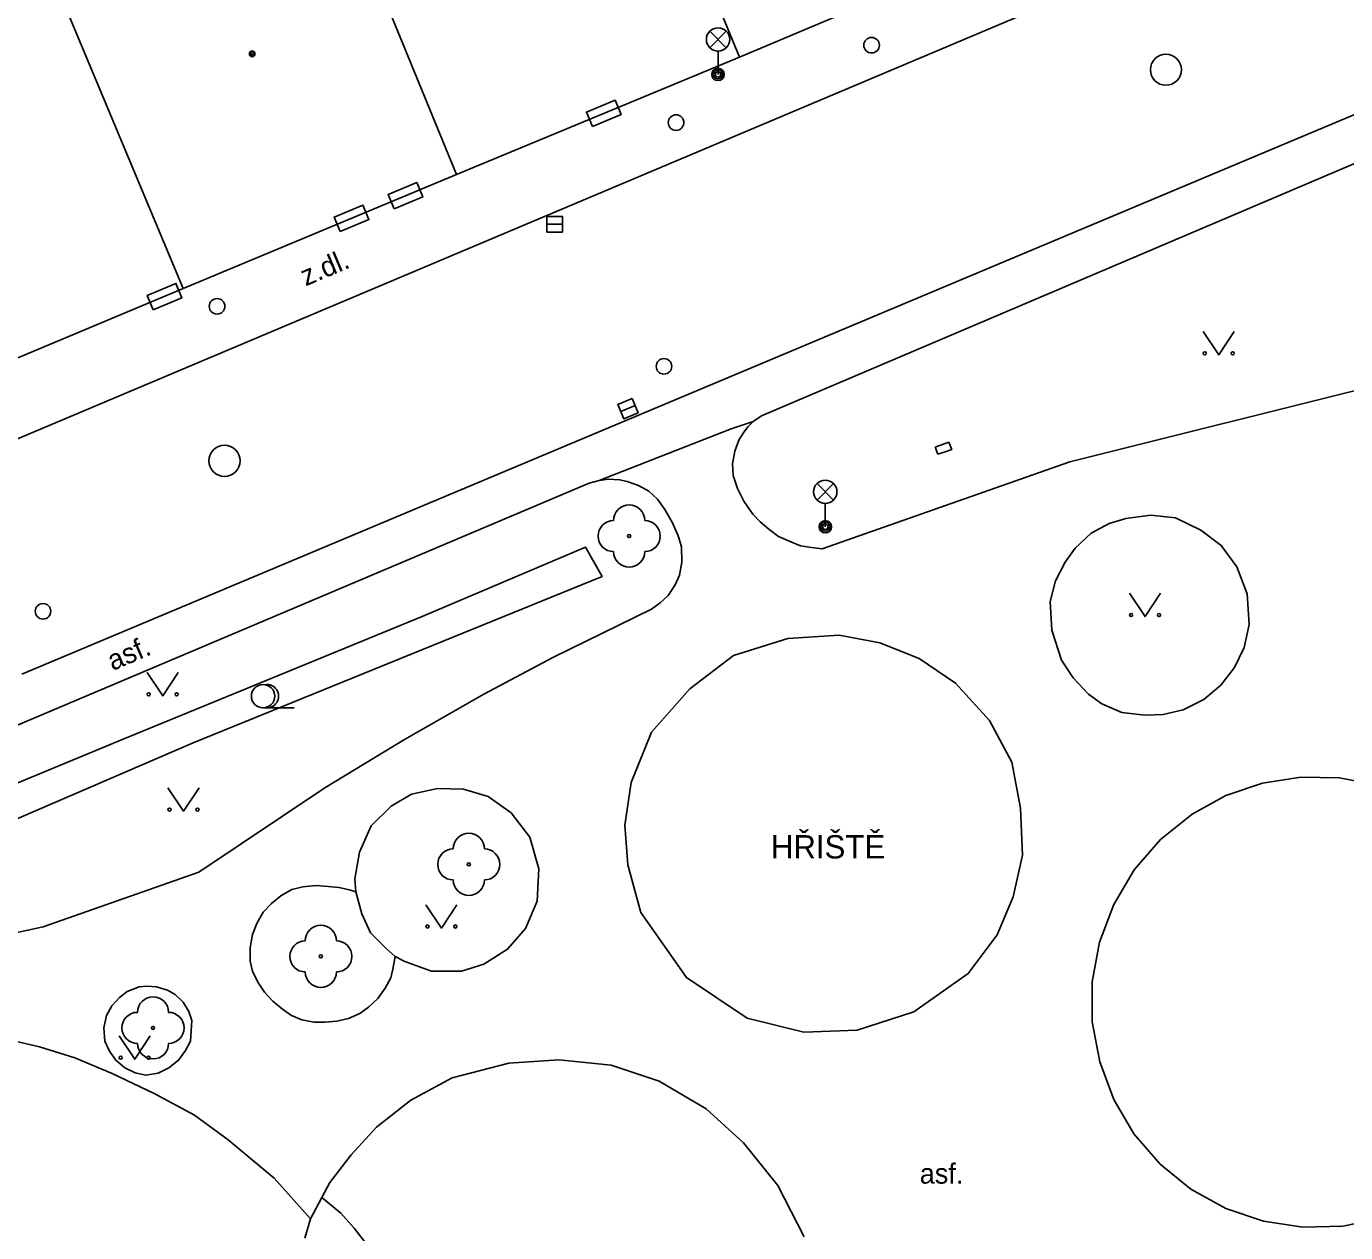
# Model space of a CAD drawing. Extents: x -596229 to -595156, y -1161237 to -1159376.
# Drawn here: x -595862.68 to -595820.24, y -1160745.94 to -1160707.13 of the extents above; entities that cross this region are included whole.
import ezdxf

# ---------------------------------------------------------------- set-up
doc = ezdxf.new("R2010")
doc.units = 0
for name, color, linetype in [('Level 22', 7, 'Continuous'), ('Level 24', 7, 'Continuous'), ('Level 27', 7, 'Continuous'), ('Level 28', 7, 'Continuous'), ('Level 33', 7, 'Continuous'), ('Level 36', 7, 'Continuous'), ('Level 39', 7, 'Continuous'), ('silnoproud - povrch.  znaky a  RIS  skut. velikost', 7, 'Continuous'), ('Specificka linie pasportu komunikaci', 7, 'Continuous'), ('TM - budovy zdene_ betonove - VP', 7, 'Continuous'), ('TM - chodniky - VP', 7, 'Continuous'), ('TM - hranice souvisleho porostu (skupiny stromu_ kere)', 7, 'Continuous'), ('TM - komunikace - VP', 7, 'Continuous'), ('TM - letecke snimky - pomocna linie', 7, 'Continuous'), ('TM - popis objektu', 7, 'Continuous'), ('TM - popis povrchu', 7, 'Continuous'), ('TM - rozhrani mezi zpev. plochami mezi sebou - VP', 7, 'Continuous'), ('TM - rozhrani ploch obecne - VP', 7, 'Continuous')]:
    doc.layers.add(name, color=color, linetype=linetype)

msp = doc.modelspace()

# ---------------------------------------------------------------- linework, layer by layer
at = {"layer": 'Level 22'}
for centre in [(-595843.29, -1160723.53), (-595848.45, -1160734.09), (-595853.21, -1160737.05), (-595858.61, -1160739.35)]:
    msp.add_circle(centre, 0.05, dxfattribs=at)
for centre, start, end in [((-595843.29, -1160723.03), 0, 180), ((-595843.79, -1160723.53), 90, 270), ((-595842.79, -1160723.53), 270, 90), ((-595843.29, -1160724.03), 180, 0), ((-595848.45, -1160733.59), 0, 180), ((-595848.95, -1160734.09), 90, 270), ((-595847.95, -1160734.09), 270, 90), ((-595848.45, -1160734.59), 180, 0), ((-595853.21, -1160736.55), 0, 180), ((-595853.71, -1160737.05), 90, 270), ((-595852.71, -1160737.05), 270, 90), ((-595853.21, -1160737.55), 180, 0), ((-595858.61, -1160738.85), 0, 180), ((-595859.11, -1160739.35), 90, 270), ((-595858.11, -1160739.35), 270, 90), ((-595858.61, -1160739.85), 180, 0)]:
    msp.add_arc(centre, 0.5, start, end, dxfattribs=at)
at = {"layer": 'Level 24'}
for points in [[(-595844.474, -1160710.358), (-595843.552, -1160709.972), (-595843.745, -1160709.511), (-595844.667, -1160709.897)], [(-595850.854, -1160713.007), (-595849.931, -1160712.621), (-595850.124, -1160712.16), (-595851.047, -1160712.546)], [(-595852.584, -1160713.728), (-595851.662, -1160713.342), (-595851.855, -1160712.881), (-595852.777, -1160713.267)], [(-595858.604, -1160716.248), (-595857.682, -1160715.862), (-595857.875, -1160715.401), (-595858.797, -1160715.787)]]:
    msp.add_lwpolyline(points, close=True, dxfattribs=at)
at = {"layer": 'Level 27'}
for p, q in [((-595845.94, -1160713.5), (-595845.44, -1160713.5)), ((-595843.1, -1160719.333), (-595843.56, -1160719.527))]:
    msp.add_line(p, q, dxfattribs=at)
for points in [[(-595845.94, -1160713.75), (-595845.44, -1160713.75), (-595845.44, -1160713.25), (-595845.94, -1160713.25)], [(-595843.196, -1160719.103), (-595843.657, -1160719.296), (-595843.464, -1160719.757), (-595843.003, -1160719.564)]]:
    msp.add_lwpolyline(points, close=True, dxfattribs=at)
for centre in [(-595826.02, -1160708.53), (-595856.31, -1160721.11)]:
    msp.add_circle(centre, 0.5, dxfattribs=at)
at = {"layer": 'Level 28'}
for centre in [(-595835.49, -1160707.74), (-595841.78, -1160710.23), (-595856.55, -1160716.14), (-595842.17, -1160718.07), (-595862.15, -1160725.95)]:
    msp.add_circle(centre, 0.25, dxfattribs=at)
at = {"layer": 'Level 33'}
for p, q in [((-595840.695, -1160707.82), (-595840.165, -1160707.29)), ((-595840.695, -1160707.29), (-595840.165, -1160707.82)), ((-595840.43, -1160707.93), (-595840.43, -1160708.68)), ((-595837.245, -1160722.37), (-595836.715, -1160721.84)), ((-595837.245, -1160721.84), (-595836.715, -1160722.37)), ((-595836.98, -1160722.48), (-595836.98, -1160723.23))]:
    msp.add_line(p, q, dxfattribs=at)
for centre, radius in [((-595840.43, -1160707.555), 0.375), ((-595840.43, -1160708.68), 0.2), ((-595840.43, -1160708.68), 0.145), ((-595840.43, -1160708.68), 0.0876), ((-595836.98, -1160722.105), 0.375), ((-595836.98, -1160723.23), 0.2), ((-595836.98, -1160723.23), 0.145), ((-595836.98, -1160723.23), 0.0876)]:
    msp.add_circle(centre, radius, dxfattribs=at)
at = {"layer": 'Level 36'}
msp.add_line((-595855.07, -1160729.055), (-595854.07, -1160729.055), dxfattribs=at)
for points in [[(-595824.82, -1160716.95), (-595824.32, -1160717.7), (-595823.82, -1160716.95)], [(-595827.19, -1160725.37), (-595826.69, -1160726.12), (-595826.19, -1160725.37)], [(-595858.8, -1160727.92), (-595858.3, -1160728.67), (-595857.8, -1160727.92)], [(-595858.13, -1160731.63), (-595857.63, -1160732.38), (-595857.13, -1160731.63)], [(-595849.83, -1160735.39), (-595849.33, -1160736.14), (-595848.83, -1160735.39)], [(-595859.7, -1160739.61), (-595859.2, -1160740.36), (-595858.7, -1160739.61)]]:
    msp.add_lwpolyline(points, dxfattribs=at)
for centre, radius in [((-595824.77, -1160717.65), 0.05), ((-595823.871, -1160717.65), 0.05), ((-595827.14, -1160726.07), 0.05), ((-595826.241, -1160726.07), 0.05), ((-595855.07, -1160728.68), 0.375), ((-595858.75, -1160728.62), 0.05), ((-595857.851, -1160728.62), 0.05), ((-595858.08, -1160732.33), 0.05), ((-595857.181, -1160732.33), 0.05), ((-595849.78, -1160736.09), 0.05), ((-595848.881, -1160736.09), 0.05), ((-595859.65, -1160740.31), 0.05), ((-595858.751, -1160740.31), 0.05)]:
    msp.add_circle(centre, radius, dxfattribs=at)
msp.add_arc((-595854.945, -1160728.68), 0.375, 260.4059, 99.5941, dxfattribs=at)
at = {"layer": 'Level 39'}
for radius in [0.09, 0.0398]:
    msp.add_circle((-595855.42, -1160708.02), radius, dxfattribs=at)
at = {"layer": 'silnoproud - povrch.  znaky a  RIS  skut. velikost'}
for points in [[(-595833.44, -1160720.67), (-595833, -1160720.51)], [(-595833.36, -1160720.9), (-595833.44, -1160720.67)], [(-595833.12, -1160720.82), (-595833.36, -1160720.9)], [(-595832.91, -1160720.75), (-595833.12, -1160720.82)], [(-595833, -1160720.51), (-595832.91, -1160720.75)]]:
    msp.add_lwpolyline(points, dxfattribs=at)
at = {"layer": 'Specificka linie pasportu komunikaci'}
for points in [[(-595839.3, -1160719.84), (-595840.01, -1160720.08)], [(-595844.26, -1160721.74), (-595840.01, -1160720.08)]]:
    msp.add_lwpolyline(points, dxfattribs=at)
at = {"layer": 'TM - budovy zdene_ betonove - VP'}
for points in [[(-595844.07, -1160697.58), (-595839.74, -1160708.13)], [(-595853.14, -1160701.43), (-595848.85, -1160711.9)], [(-595832.05, -1160704.88), (-595839.74, -1160708.13)], [(-595861.98, -1160705.18), (-595857.64, -1160715.57)], [(-595839.74, -1160708.13), (-595848.85, -1160711.9)], [(-595848.85, -1160711.9), (-595857.64, -1160715.57)], [(-595857.64, -1160715.57), (-595865.96, -1160719.05)]]:
    msp.add_lwpolyline(points, dxfattribs=at)
at = {"layer": 'TM - chodniky - VP'}
for points in [[(-595839.03, -1160719.66), (-595815.59, -1160709.69)], [(-595819.06, -1160718.63), (-595829.11, -1160721.14), (-595837.08, -1160723.94)], [(-595839.3, -1160719.84), (-595839.47, -1160720.02), (-595839.62, -1160720.22), (-595839.76, -1160720.45), (-595839.89, -1160720.8), (-595839.96, -1160721.21), (-595839.94, -1160721.58), (-595839.8, -1160722), (-595839.6, -1160722.41), (-595839.31, -1160722.83), (-595839.07, -1160723.07), (-595838.8, -1160723.31), (-595838.48, -1160723.54), (-595838.09, -1160723.72), (-595837.78, -1160723.84), (-595837.42, -1160723.9), (-595837.08, -1160723.94)], [(-595839.03, -1160719.66), (-595839.3, -1160719.84)], [(-595844.26, -1160721.74), (-595843.96, -1160721.7), (-595843.6, -1160721.72), (-595843.35, -1160721.77), (-595842.99, -1160721.9), (-595842.66, -1160722.09), (-595842.38, -1160722.34), (-595842.14, -1160722.68), (-595841.9, -1160723.1), (-595841.71, -1160723.52), (-595841.61, -1160723.88), (-595841.6, -1160724.37), (-595841.67, -1160724.79), (-595841.81, -1160725.1), (-595842.04, -1160725.44), (-595842.29, -1160725.68), (-595842.57, -1160725.88), (-595845.72, -1160727.42), (-595847.97, -1160728.62), (-595850.52, -1160730.07), (-595853.08, -1160731.63), (-595857.14, -1160734.34)], [(-595864.5, -1160730.26), (-595844.58, -1160721.83)], [(-595844.58, -1160721.83), (-595844.26, -1160721.74)], [(-595829.69, -1160726.56), (-595829.74, -1160725.63), (-595829.57, -1160724.97), (-595829.26, -1160724.37), (-595828.94, -1160723.92), (-595828.42, -1160723.44), (-595827.85, -1160723.13), (-595827.31, -1160722.96), (-595826.5, -1160722.86), (-595825.71, -1160722.94), (-595824.9, -1160723.34), (-595824.24, -1160723.83), (-595823.74, -1160724.52), (-595823.41, -1160725.39), (-595823.34, -1160726.37), (-595823.5, -1160727.11), (-595823.81, -1160727.76), (-595824.25, -1160728.33), (-595824.8, -1160728.79), (-595825.47, -1160729.12), (-595826.11, -1160729.27), (-595826.7, -1160729.29), (-595827.44, -1160729.2), (-595828.08, -1160728.93), (-595828.51, -1160728.62), (-595829, -1160728.09), (-595829.38, -1160727.52), (-595829.69, -1160726.56)], [(-595842.92, -1160735.64), (-595843.33, -1160734.1), (-595843.43, -1160732.83), (-595843.23, -1160731.46), (-595842.57, -1160729.84), (-595841.34, -1160728.44), (-595839.93, -1160727.37), (-595838.18, -1160726.82), (-595836.53, -1160726.72), (-595835.23, -1160726.96), (-595833.96, -1160727.47), (-595832.79, -1160728.26), (-595831.7, -1160729.46), (-595830.98, -1160730.8), (-595830.7, -1160732.28), (-595830.63, -1160733.79), (-595830.94, -1160735.13), (-595831.45, -1160736.36), (-595832.38, -1160737.6), (-595834.13, -1160738.83), (-595835.95, -1160739.42), (-595837.67, -1160739.49), (-595839.49, -1160739.04), (-595841.45, -1160737.73)], [(-595852.08, -1160734.97), (-595852.12, -1160734.55), (-595851.97, -1160733.7), (-595851.59, -1160732.85), (-595850.95, -1160732.22), (-595850.29, -1160731.83), (-595849.46, -1160731.65), (-595848.62, -1160731.67), (-595847.83, -1160731.91), (-595847.09, -1160732.43), (-595846.49, -1160733.22), (-595846.2, -1160734.23), (-595846.25, -1160735.27), (-595846.63, -1160736.15), (-595847.2, -1160736.82), (-595847.97, -1160737.3), (-595848.69, -1160737.52), (-595849.65, -1160737.52), (-595850.51, -1160737.21), (-595850.82, -1160737.05)], [(-595857.14, -1160734.34), (-595862.15, -1160736.1), (-595866.21, -1160736.98)], [(-595850.82, -1160737.05), (-595850.89, -1160737.46), (-595850.96, -1160737.74), (-595851.14, -1160738.07), (-595851.38, -1160738.4), (-595851.68, -1160738.68), (-595851.96, -1160738.89), (-595852.32, -1160739.05), (-595852.7, -1160739.13), (-595853.07, -1160739.17), (-595853.43, -1160739.17), (-595853.82, -1160739.09), (-595854.15, -1160738.95), (-595854.44, -1160738.75), (-595854.76, -1160738.49), (-595855.02, -1160738.2), (-595855.24, -1160737.88), (-595855.41, -1160737.52), (-595855.48, -1160737.2), (-595855.49, -1160736.77), (-595855.41, -1160736.35), (-595855.27, -1160735.99), (-595855.07, -1160735.63), (-595854.8, -1160735.35), (-595854.5, -1160735.1), (-595854.14, -1160734.9), (-595853.79, -1160734.81), (-595853.36, -1160734.77), (-595852.98, -1160734.8), (-595852.63, -1160734.83), (-595852.29, -1160734.91), (-595852.08, -1160734.97)], [(-595842.92, -1160735.64), (-595841.45, -1160737.73)], [(-595857.4, -1160739.78), (-595857.57, -1160740.08), (-595857.79, -1160740.39), (-595858.1, -1160740.63), (-595858.45, -1160740.81), (-595858.84, -1160740.87), (-595859.19, -1160740.8), (-595859.52, -1160740.64), (-595859.82, -1160740.38), (-595860.02, -1160740.08), (-595860.16, -1160739.78), (-595860.19, -1160739.35), (-595860.11, -1160738.95), (-595859.94, -1160738.64), (-595859.69, -1160738.37), (-595859.44, -1160738.18), (-595859.06, -1160738.03), (-595858.81, -1160738.01), (-595858.5, -1160738.03), (-595858.14, -1160738.14), (-595857.9, -1160738.28), (-595857.64, -1160738.52), (-595857.46, -1160738.82), (-595857.36, -1160739.11), (-595857.4, -1160739.78)], [(-595870.15, -1160740.02), (-595868.98, -1160739.76), (-595867.68, -1160739.52), (-595866.34, -1160739.45), (-595865.04, -1160739.45), (-595863.56, -1160739.66), (-595862.26, -1160739.96), (-595861.13, -1160740.31), (-595859.93, -1160740.82), (-595858.55, -1160741.47), (-595857.28, -1160742.16), (-595856.19, -1160742.95), (-595854.71, -1160744.18), (-595853.54, -1160745.49)], [(-595853.18, -1160744.81), (-595852.92, -1160744.32), (-595852.24, -1160743.43), (-595851.42, -1160742.54), (-595850.32, -1160741.68), (-595848.98, -1160740.96), (-595847.16, -1160740.48), (-595845.55, -1160740.38), (-595843.87, -1160740.55), (-595842.32, -1160741.06), (-595840.81, -1160741.95), (-595839.61, -1160743.05), (-595838.51, -1160744.42), (-595837.66, -1160746.07)], [(-595853.18, -1160744.81), (-595852.57, -1160745.31), (-595852.14, -1160745.79), (-595851.44, -1160746.69), (-595850.96, -1160747.44), (-595850.51, -1160748.23), (-595850.06, -1160749.12), (-595849.66, -1160749.89), (-595849.32, -1160750.72), (-595849.04, -1160751.51), (-595848.85, -1160752.24), (-595848.67, -1160753.05), (-595848.51, -1160753.79), (-595848.38, -1160754.61), (-595848.31, -1160755.56), (-595848.26, -1160757.04)], [(-595853.54, -1160745.49), (-595853.73, -1160746.11)]]:
    msp.add_lwpolyline(points, dxfattribs=at)
at = {"layer": 'TM - hranice souvisleho porostu (skupiny stromu_ kere)'}
msp.add_lwpolyline([(-595857.32, -1160730.18), (-595865.68, -1160733.78), (-595873.89, -1160737.14), (-595874.35, -1160736.19), (-595859.57, -1160730.06), (-595849.95, -1160726.12), (-595844.69, -1160723.89), (-595844.16, -1160724.83), (-595857.32, -1160730.18)], dxfattribs=at)
at = {"layer": 'TM - komunikace - VP'}
for points in [[(-595865.88, -1160721.62), (-595806.64, -1160696.63)], [(-595862.83, -1160727.97), (-595803.11, -1160702.89)]]:
    msp.add_lwpolyline(points, dxfattribs=at)
at = {"layer": 'TM - letecke snimky - pomocna linie'}
for points in [[(-595827.7, -1160741.65), (-595828.15, -1160740.44), (-595828.39, -1160739.16), (-595828.39, -1160737.87), (-595828.16, -1160736.59), (-595827.7, -1160735.38), (-595827.04, -1160734.27), (-595826.19, -1160733.29), (-595825.18, -1160732.48), (-595824.09, -1160731.88), (-595822.91, -1160731.48), (-595821.68, -1160731.29), (-595820.44, -1160731.31), (-595819.22, -1160731.54), (-595818.06, -1160731.98), (-595816.98, -1160732.61), (-595816.04, -1160733.42), (-595815.24, -1160734.37)], [(-595827.7, -1160741.65), (-595827.05, -1160742.76), (-595826.21, -1160743.73), (-595825.22, -1160744.54), (-595824.09, -1160745.16), (-595822.88, -1160745.57), (-595821.61, -1160745.76), (-595820.33, -1160745.73), (-595819.07, -1160745.47), (-595817.88, -1160744.99), (-595816.79, -1160744.31), (-595815.87, -1160743.48), (-595815.11, -1160742.51), (-595814.52, -1160741.43), (-595814.13, -1160740.26), (-595813.94, -1160739.04), (-595813.96, -1160737.81), (-595814.19, -1160736.59), (-595814.62, -1160735.44), (-595815.24, -1160734.37)]]:
    msp.add_lwpolyline(points, dxfattribs=at)
at = {"layer": 'TM - rozhrani mezi zpev. plochami mezi sebou - VP'}
msp.add_lwpolyline([(-595853.54, -1160745.49), (-595853.18, -1160744.81)], dxfattribs=at)
at = {"layer": 'TM - rozhrani ploch obecne - VP'}
for points in [[(-595851.89, -1160735.68), (-595852.08, -1160734.97)], [(-595850.82, -1160737.05), (-595851.11, -1160736.8), (-595851.61, -1160736.29), (-595851.89, -1160735.68)]]:
    msp.add_lwpolyline(points, dxfattribs=at)

# ---------------------------------------------------------------- texts
at = {"layer": 'TM - popis objektu'}
msp.add_text('HŘIŠTĚ', height=0.75, dxfattribs=at).set_placement((-595838.73, -1160733.9))
at = {"layer": 'TM - popis povrchu'}
for s, rotation, p in [('z.dl.', 22.848, (-595853.7, -1160715.5)), ('asf.', 23, (-595859.91, -1160727.87))]:
    msp.add_text(s, height=0.65, rotation=rotation, dxfattribs=at).set_placement(p)
msp.add_text('asf.', height=0.65, dxfattribs=at).set_placement((-595833.94, -1160744.36))

doc.saveas('drawing.dxf')
